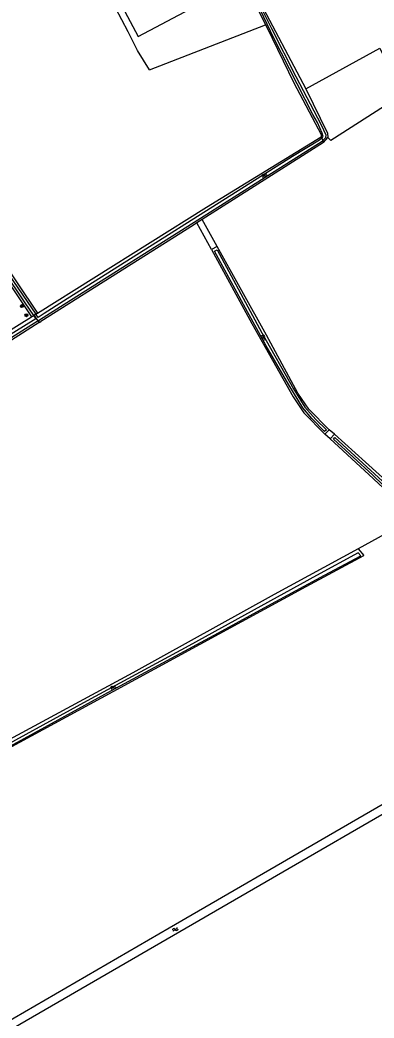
# Model space of a CAD drawing. Extents: x 135999 to 138000, y 396000 to 398501.
# Drawn here: x 136779.9 to 136877, y 396708.2 to 396981.4 of the extents above; entities that cross this region are included whole.
import ezdxf

# ---------------------------------------------------------------- set-up
doc = ezdxf.new("R2010")
doc.units = 0
for name, color, linetype in [('gg-afsc-draadraster', 7, 'Continuous'), ('gg-afsc-lijn draadraster', 7, 'Continuous'), ('gg-bbg-bijgebouw', 7, 'Continuous'), ('gg-knt-bronhoudergrens', 7, 'Continuous'), ('gg-kntw-bovenkant insteek waterloop', 7, 'Continuous'), ('gg-kntw-waterlijn', 7, 'Continuous'), ('gt-grn-vlakafsluiter', 7, 'Continuous'), ('gt-symb-boom', 7, 'Continuous'), ('gt-symb-watersymbool', 7, 'Continuous'), ('gx-grn-maaiveld', 7, 'Continuous')]:
    doc.layers.add(name, color=color, linetype=linetype)

# ---------------------------------------------------------------- blocks, each defined once
blk = doc.blocks.new('gt0-WA')
at = {"layer": 'gt-symb-watersymbool'}
for centre, start, end in [((-0.32, 0.02), 28.0725, 151.9275), ((0.43, 0.42), 208.0725, 331.9275), ((-0.32, -0.43), 28.0725, 151.9275), ((0.43, -0.03), 208.0725, 331.9275)]:
    blk.add_arc(centre, 0.425, start, end, dxfattribs=at)
blk = doc.blocks.new('gt0-BOOM')
at = {"layer": 'gt-symb-boom'}
for radius in [0.4, 0.2]:
    blk.add_circle((0, 0), radius, dxfattribs=at)

msp = doc.modelspace()

# ---------------------------------------------------------------- linework, layer by layer
at = {"layer": 'gg-afsc-draadraster'}
msp.add_line((136815.4, 396967.75), (136847.22, 396980.11), dxfattribs=at)
at = {"layer": 'gg-afsc-lijn draadraster'}
msp.add_line((136815.4, 396967.75), (136847.22, 396980.11), dxfattribs=at)
at = {"layer": 'gg-bbg-bijgebouw'}
msp.add_lwpolyline([(136802.85, 396994.75), (136812.32, 396976.88), (136826.66, 396984.48), (136819.53, 396997.93)], dxfattribs=at)
at = {"layer": 'gg-knt-bronhoudergrens'}
for p, q in [((136832.47, 396918.58), (136828.43, 396925.87)), ((136834.01, 396919.43), (136829.92, 396926.82)), ((136866.14, 396868.05), (136864.72, 396869.25)), ((136864.99, 396866.77), (136863.46, 396868.03))]:
    msp.add_line(p, q, dxfattribs=at)
msp.add_lwpolyline([(136815.4, 396967.75), (136812.15, 396973.03), (136809.55, 396978.2), (136797.44, 397001.25), (136790.97, 397009.55), (136787.67, 397006.79)], dxfattribs=at)
at = {"layer": 'gg-kntw-bovenkant insteek waterloop'}
for p, q in [((136863.15, 396947.85), (136829.92, 396926.82)), ((136863.15, 396947.85), (136864.32, 396949.25)), ((136829.92, 396926.82), (136828.43, 396925.87)), ((136834.01, 396919.43), (136832.47, 396918.58)), ((136863.46, 396868.03), (136864.72, 396869.25)), ((136866.14, 396868.05), (136864.99, 396866.77)), ((136872.6, 396836.66), (136874.16, 396834.84))]:
    msp.add_line(p, q, dxfattribs=at)
for points in [[(136844.64, 396988.38), (136843.53, 396987.81), (136847.22, 396980.11)], [(136847.22, 396980.11), (136847.56, 396979.41), (136855.04, 396964.25), (136862.51, 396950.08), (136862.54, 396949.45)], [(136739.79, 396967.26), (136773.34, 396918.04), (136784.78, 396901.14)], [(136738.24, 396966.75), (136772, 396916.58), (136783.07, 396900.16)], [(136784.78, 396901.14), (136831.11, 396930.22), (136862.54, 396949.45)], [(136828.43, 396925.87), (136827.48, 396925.27), (136785.61, 396898.86)], [(136832.47, 396918.58), (136843.49, 396898.38), (136854.79, 396878.23), (136857.79, 396873.85), (136863.46, 396868.03)], [(136864.72, 396869.25), (136859.14, 396874.85), (136856.13, 396879.31), (136847.47, 396895.17), (136834.01, 396919.43)], [(136639.2, 396809.51), (136680.15, 396835.66), (136721.88, 396862.01), (136760.54, 396886.24), (136783.07, 396900.16)], [(136864.99, 396866.77), (136875.55, 396856.99), (136883.5, 396849.62), (136887.04, 396846.03), (136886.91, 396844.82)], [(136872.6, 396836.66), (136849.59, 396824.15), (136810.91, 396802.73), (136748.71, 396769.2), (136702.32, 396743.73)], [(136703.31, 396741.89), (136716.7, 396749.13), (136752, 396768.72), (136805.5, 396797.58), (136858.35, 396826.35), (136874.16, 396834.84)], [(136731.41, 396678.55), (136822, 396730.93), (136912.6, 396783.32), (136912.62, 396784.12), (136911.68, 396785.34), (136820.87, 396732.81), (136730.07, 396680.27), (136730.6, 396679.35), (136731.41, 396678.55)]]:
    msp.add_lwpolyline(points, dxfattribs=at)
at = {"layer": 'gg-kntw-waterlijn'}
msp.add_line((136784.88, 396900.01), (136784.3, 396900.86), dxfattribs=at)
for points in [[(136862.69, 396949.06), (136863.06, 396949.53), (136862.81, 396950.43), (136861.45, 396953.32), (136860.21, 396955.56), (136849.53, 396976.4), (136845.85, 396984.06), (136844.06, 396987.78), (136844.46, 396987.97), (136848.9, 396979.11), (136855.53, 396965.92), (136862.53, 396952.68), (136863.75, 396950.01), (136863.65, 396949.17), (136862.95, 396948.38)], [(136862.69, 396949.06), (136862.08, 396948.52), (136854.67, 396944.05), (136791.91, 396904.44), (136786.56, 396901.07), (136784.88, 396900.01)], [(136785.3, 396899.35), (136792.04, 396903.6), (136829.45, 396927.19), (136846.13, 396937.71), (136862.81, 396948.23), (136862.95, 396948.38)], [(136863.39, 396868.77), (136859.9, 396872.29), (136857.45, 396875.22), (136853.61, 396881.55), (136847.45, 396892.21), (136841.73, 396902.55), (136833.3, 396918.16), (136833.95, 396918.51), (136846.21, 396895.81), (136854.95, 396880.43), (136858.04, 396875.47), (136861.01, 396872.04), (136863.96, 396869.22), (136863.39, 396868.77)], [(136783.67, 396900.5), (136784.29, 396899.58), (136778.28, 396895.88), (136752.42, 396879.71), (136734.16, 396868.43), (136682.01, 396835.65), (136652.52, 396817.11), (136639.61, 396808.99)], [(136872.63, 396835.6), (136861.18, 396829.32), (136826.21, 396810.15), (136798.37, 396795.07), (136769.27, 396779.22), (136723.68, 396754.37), (136703.12, 396743.36)], [(136703.54, 396742.62), (136710.64, 396746.39), (136730.61, 396757.31), (136747.9, 396766.76), (136759.98, 396773.36), (136778.23, 396783.19), (136786.72, 396787.88), (136805.02, 396797.86), (136834.39, 396813.66), (136847.9, 396821.1), (136863.41, 396829.46), (136873.38, 396834.74), (136872.63, 396835.6)]]:
    msp.add_lwpolyline(points, dxfattribs=at)
at = {"layer": 'gt-grn-vlakafsluiter'}
for p, q in [((136862.54, 396949.45), (136862.69, 396949.06)), ((136862.69, 396949.06), (136862.95, 396948.38)), ((136862.95, 396948.38), (136863.15, 396947.85)), ((136783.07, 396900.16), (136783.67, 396900.5)), ((136784.3, 396900.86), (136784.78, 396901.14))]:
    msp.add_line(p, q, dxfattribs=at)
msp.add_lwpolyline([(136886.91, 396844.82), (136884.46, 396843.11), (136872.6, 396836.66)], dxfattribs=at)
at = {"layer": 'gx-grn-maaiveld'}
for p, q in [((136844.64, 396988.38), (136858.3, 396962.57)), ((136783.67, 396900.5), (136783.87, 396900.61)), ((136784.3, 396900.86), (136783.87, 396900.61)), ((136784.88, 396899.08), (136783.87, 396900.61)), ((136784.88, 396899.08), (136785.3, 396899.35)), ((136784.88, 396899.08), (136785.2, 396898.6)), ((136785.2, 396898.6), (136785.61, 396898.86))]:
    msp.add_line(p, q, dxfattribs=at)
for points in [[(136858.3, 396962.57), (136878.62, 396973.67), (136882.31, 396965.86), (136887.84, 396969.81)], [(136738.61, 396967.09), (136742.58, 396961.34), (136757.95, 396938.58), (136781.28, 396904.03), (136783.67, 396900.5)], [(136739.08, 396967.53), (136753.11, 396946.8), (136776.99, 396911.55), (136784.3, 396900.86)], [(136890.62, 396964.4), (136879.87, 396957.84), (136865.13, 396948.46), (136864.32, 396949.25)], [(136858.3, 396962.57), (136864.22, 396950.43), (136864.32, 396949.25)], [(136784.88, 396899.08), (136760.7, 396883.83), (136744.56, 396873.76), (136728.42, 396863.4), (136717.84, 396856.77), (136704.35, 396848.46), (136667.1, 396825.18), (136659.83, 396820.52), (136643.01, 396810.2), (136640.11, 396808.36)], [(136785.2, 396898.6), (136779.6, 396895.06), (136721.57, 396858.32), (136684.42, 396835.1), (136640.4, 396807.99)], [(136888.04, 396843.92), (136887.55, 396844.48), (136887.55, 396845.72), (136887.32, 396846.48), (136876.62, 396856.83), (136865.85, 396866.67), (136866.28, 396867.14), (136887.03, 396848.17), (136890.03, 396845.54)], [(136866.14, 396868.05), (136874.63, 396860.41), (136890.61, 396846)]]:
    msp.add_lwpolyline(points, dxfattribs=at)

# ---------------------------------------------------------------- block references
at = {"layer": 'gt-symb-boom'}
for p in [(136780.49, 396903.11), (136781.7, 396900.58)]:
    msp.add_blockref('gt0-BOOM', p, dxfattribs=at)
at = {"layer": 'gt-symb-watersymbool'}
for p, rotation in [((136847.02, 396938.86), -147.73964679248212), ((136846.77, 396894.38), 118.99897714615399), ((136805.5, 396798.7), 28.56471819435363), ((136822.55, 396732.47), -149.94967670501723)]:
    msp.add_blockref('gt0-WA', p, dxfattribs=dict(at, rotation=rotation))

doc.saveas('drawing.dxf')
